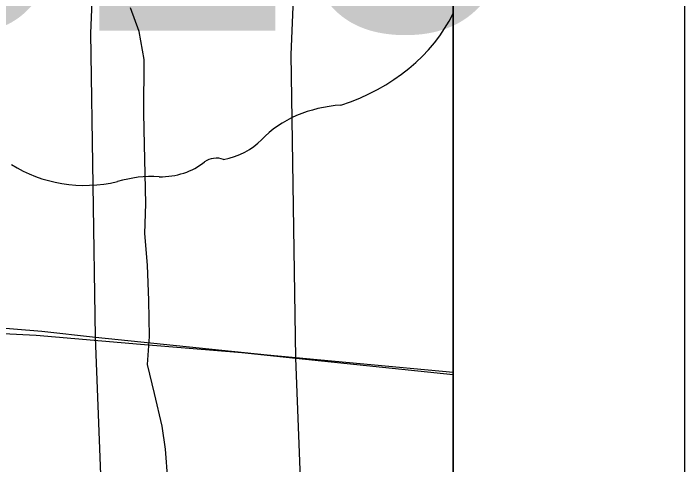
# Model space of a CAD drawing. Extents: x -38.2 to 41.9, y -4 to 24.9.
# Drawn here: x 8.7101 to 9, y 17.5115 to 17.7063 of the extents above; entities that cross this region are included whole.
import ezdxf

# ---------------------------------------------------------------- set-up
doc = ezdxf.new("R2010")
doc.units = 0
for name, color, linetype in [('GM_X_Corporation_Text', 7, 'Continuous'), ('GM_X_Interchange_Ramps', 7, 'Continuous'), ('GM_X_Major_River', 7, 'Continuous'), ('GM_X_State_Route', 7, 'Continuous'), ('GM_X_State_Shield', 7, 'Continuous'), ('SH_Cut_Line', 7, 'Continuous'), ('SH_Data', 7, 'Continuous')]:
    doc.layers.add(name, color=color, linetype=linetype)

msp = doc.modelspace()

# ---------------------------------------------------------------- linework, layer by layer
at = {"layer": 'GM_X_Corporation_Text'}
for centre, major_axis, start_param, end_param in [((8.8184, 17.73141), (0.08742, 0), 5.101753, 5.916227), ((8.85526, 17.62851), (0.04788, 0), 1.647645, 2.488433), ((8.7946, 17.6653), (0.02824, 0), 4.937069, 5.64225), ((8.7978, 17.63779), (0.00752, 0), 1.147584, 2.315152), ((8.74103, 17.67216), (0.05011, 0), 4.026481, 4.996735), ((8.77365, 17.65717), (0.0267, 0), 4.691044, 5.507374), ((8.76999, 17.60297), (0.04118, 0), 1.495662, 1.94098)]:
    msp.add_ellipse(centre, major_axis=major_axis, ratio=0.8, start_param=start_param, end_param=end_param, dxfattribs=at)
at = {"layer": 'GM_X_Interchange_Ramps'}
msp.add_line((8.83207, 17.55739), (8.9, 17.5504), dxfattribs=at)
for points in [[(5.68741, 16.39544), (5.98531, 16.37641), (6.41299, 16.36022), (6.42632, 16.3595), (7.13357, 16.31975), (7.34417, 16.31068), (7.5793, 16.29614), (7.69014, 16.28944), (7.96963, 16.27524), (8.9, 16.22718), (8.9, 17.70631), (8.9, 17.90934), (8.9, 20.9), (5.12429, 20.9)], [(5.77389, 16.38625), (6.07178, 16.36722), (6.49947, 16.35103), (6.5128, 16.35031), (7.22005, 16.31056), (7.43065, 16.30149), (7.66578, 16.28695), (7.77662, 16.28025), (8.0561, 16.26605), (8.9, 16.22246), (8.9, 20.9), (5.21137, 20.9)], [(8.83207, 17.55739), (8.83005, 17.68859), (8.8358, 17.82601), (8.84427, 17.86491)], [(8.60907, 17.5713), (8.69409, 17.56868), (8.71995, 17.56732), (8.76496, 17.5635), (8.80879, 17.55991), (8.83207, 17.55739)], [(8.9, 17.12382), (8.89573, 17.1386), (8.87215, 17.23303), (8.85618, 17.30225), (8.84558, 17.36733), (8.84111, 17.40212), (8.84013, 17.40907), (8.83609, 17.45351), (8.83207, 17.55739)]]:
    msp.add_lwpolyline(points, dxfattribs=at)
at = {"layer": 'GM_X_Major_River'}
msp.add_lwpolyline([(8.77685, 17.50494), (8.7758, 17.51823), (8.77434, 17.5281), (8.77102, 17.54216), (8.76807, 17.5547), (8.7689, 17.56684), (8.76862, 17.5824), (8.76796, 17.59758), (8.7669, 17.61125), (8.76736, 17.62415), (8.76706, 17.63705), (8.76676, 17.64957), (8.76647, 17.66323), (8.76661, 17.68638), (8.76441, 17.69853), (8.76069, 17.7088)], dxfattribs=at)
at = {"layer": 'GM_X_State_Route'}
for points in [[(8.7456, 17.56658), (8.74357, 17.69778), (8.74932, 17.8352), (8.75779, 17.8741)], [(8.52259, 17.58049), (8.60761, 17.57787), (8.63347, 17.5765), (8.67848, 17.57269), (8.72231, 17.5691), (8.7456, 17.56658)], [(8.9, 16.93316), (8.89531, 16.94539), (8.86824, 17.00899), (8.85569, 17.03799), (8.84354, 17.06286), (8.82757, 17.09247), (8.81905, 17.11389), (8.80925, 17.14778), (8.78567, 17.24222), (8.7697, 17.31143), (8.75911, 17.37652), (8.75463, 17.41131), (8.75366, 17.41826), (8.74961, 17.46269), (8.7456, 17.56658)], [(8.7456, 17.56658), (8.81975, 17.55895), (8.9, 17.55145)]]:
    msp.add_lwpolyline(points, dxfattribs=at)
at = {"layer": 'GM_X_State_Shield'}
for centre, major_axis, start_param, end_param in [((8.8184, 17.73141), (0.08742, 0), 5.101753, 5.916227), ((8.85526, 17.62851), (0.04788, 0), 1.647645, 2.488433), ((8.7946, 17.6653), (0.02824, 0), 4.937069, 5.64225), ((8.7978, 17.63779), (0.00752, 0), 1.147584, 2.315151), ((8.74103, 17.67216), (0.05011, 0), 4.026481, 4.996735), ((8.77365, 17.65717), (0.0267, 0), 4.691045, 5.507374), ((8.76999, 17.60297), (0.04118, 0), 1.495662, 1.94098)]:
    msp.add_ellipse(centre, major_axis=major_axis, ratio=0.8, start_param=start_param, end_param=end_param, dxfattribs=at)
at = {"layer": 'SH_Cut_Line'}
msp.add_lwpolyline([(5.68741, 16.39544), (5.98531, 16.37641), (6.41299, 16.36022), (6.42632, 16.3595), (7.13357, 16.31975), (7.34417, 16.31068), (7.5793, 16.29614), (7.69014, 16.28944), (7.96963, 16.27524), (8.9, 16.22718), (8.9, 17.70631), (8.9, 17.90934), (8.9, 20.9), (2.11034, 20.9)], dxfattribs=at)
at = {"layer": 'SH_Data'}
for p, q in [((9, 21), (9, 14)), ((8.9, 17.90934), (8.9, 17.70631)), ((8.9, 17.70631), (8.9, 14.1))]:
    msp.add_line(p, q, dxfattribs=at)

# ---------------------------------------------------------------- texts
at = {"layer": 'GM_X_State_Shield'}
msp.add_text('315', height=0.131836, dxfattribs=at).set_placement((8.63577, 17.69881))

doc.saveas('drawing.dxf')
